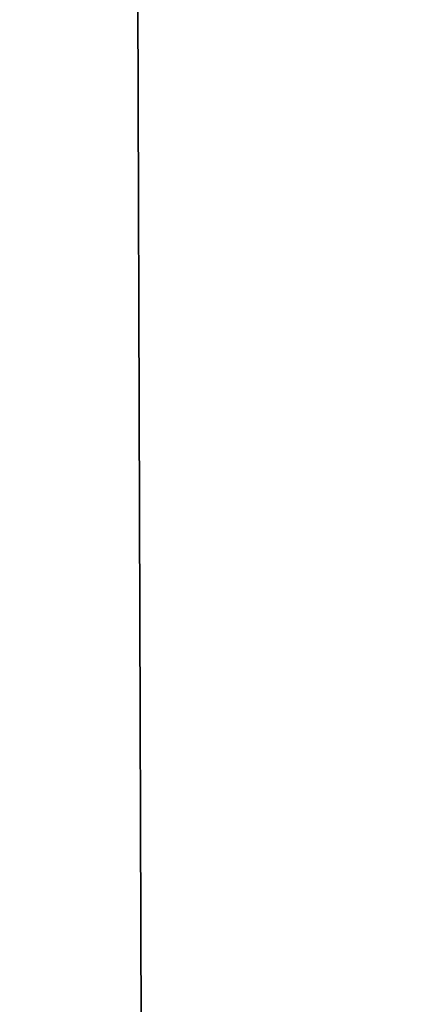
# Model space of a CAD drawing. Header units: millimetres. Extents: x -455 to 455, y -678 to 20.
# Tile 517 of 656: x -2.197 to -2.059, y -37.535 to -37.201. Entities that reach past the tile are written whole.
import ezdxf

# ---------------------------------------------------------------- set-up
doc = ezdxf.new("R2010")
doc.units = ezdxf.units.MM
doc.header["$LTSCALE"] = 65.185185
for name, color, linetype in [('237', 7, 'CONTINUOUS'), ('362', 7, 'CONTINUOUS'), ('451', 7, 'CONTINUOUS'), ('566', 7, 'CONTINUOUS'), ('568', 7, 'CONTINUOUS')]:
    doc.layers.add(name, color=color, linetype=linetype)

msp = doc.modelspace()

# ---------------------------------------------------------------- linework, layer by layer
at = {"layer": '237', "linetype": 'Continuous'}
for points in [[(-2.02482, -74.85131, -2.96229), (-2.2, -25, -1.35), (-2.63505, -74.85131, -1.35), (-2.02482, -74.85131, -2.96229)], [(-1.87094, -25.60872, -2.45872), (-2.2, -25, -1.35), (-2.02482, -74.85131, -2.96229), (-1.87094, -25.60872, -2.45872)]]:
    msp.add_3dface(points, dxfattribs=at)
at = {"layer": '362', "linetype": 'Continuous'}
for points in [[(-2, -74.7, 19.85), (-2, 0, 19.85), (-4.05718, -6.35378, 19.03358), (-2, -74.7, 19.85)], [(-2, -74.7, 19.85), (-4.05718, -6.35378, 19.03358), (-4.12132, -74.7, 18.97132), (-2, -74.7, 19.85)]]:
    msp.add_3dface(points, dxfattribs=at)
at = {"layer": '451', "linetype": 'Continuous'}
for points in [[(-1.25, -36.79967, -6.15), (-2.30598, -38.59628, -6.15), (-2.25792, -36.30178, -6.15), (-1.25, -36.79967, -6.15)], [(-2, -41.71041, -6.15), (-2.30598, -38.59628, -6.15), (-1.25, -36.79967, -6.15), (-2, -41.71041, -6.15)]]:
    msp.add_3dface(points, dxfattribs=at)
at = {"layer": '566', "linetype": 'Continuous'}
for points in [[(-2.09344, -12.78906, 15.05), (-1.9099, -11.79276, 15.84277), (-2.63505, -74.85131, 15.05), (-2.09344, -12.78906, 15.05)], [(-2.63505, -74.85131, 15.05), (-1.9099, -11.79276, 15.84277), (-2.02482, -74.85131, 16.66229), (-2.63505, -74.85131, 15.05)]]:
    msp.add_3dface(points, dxfattribs=at)
at = {"layer": '568', "linetype": 'Continuous'}
for points in [[(-2.63505, -74.85131, 15.05), (-2.32584, -39.4198, 14.79427), (-2.09344, -12.78906, 15.05), (-2.63505, -74.85131, 15.05)], [(-2.31118, -37.7399, 14.78312), (-2.09344, -12.78906, 15.05), (-2.32584, -39.4198, 14.79427), (-2.31118, -37.7399, 14.78312)], [(-2.29822, -36.25534, 14.77201), (-2.09344, -12.78906, 15.05), (-2.31118, -37.7399, 14.78312), (-2.29822, -36.25534, 14.77201)]]:
    msp.add_3dface(points, dxfattribs=at)

doc.saveas('drawing.dxf')
